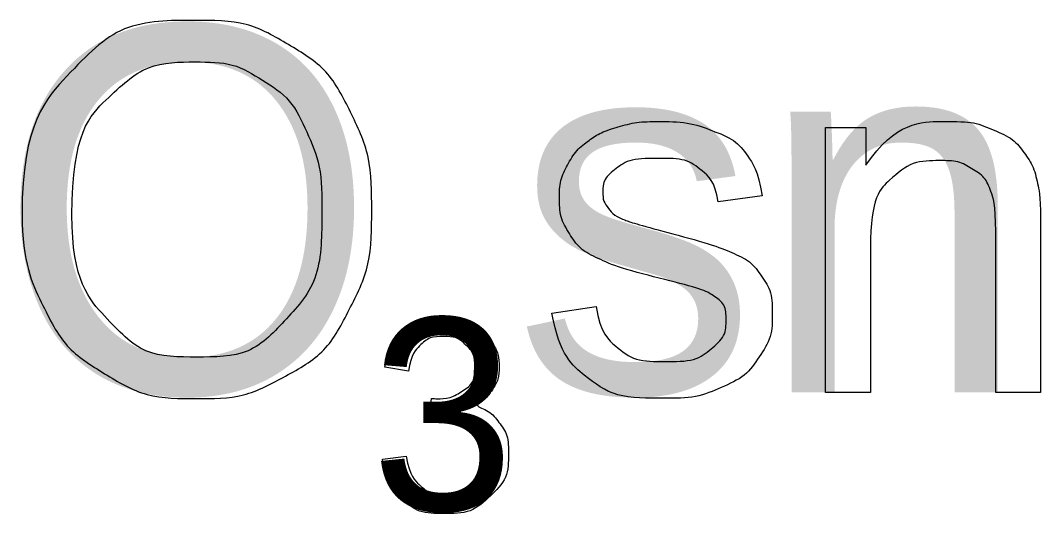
# Model space of a CAD drawing. Extents: x 532503 to 539665, y 6557663 to 6561526.
# Drawn here: x 537497.4 to 537513.3, y 6560331.71 to 6560339.4 of the extents above; entities that cross this region are included whole.
import ezdxf

# ---------------------------------------------------------------- set-up
doc = ezdxf.new("R2010")
doc.units = 0
doc.layers.add('VORMISTUS', color=7, linetype='Continuous')

msp = doc.modelspace()

# ---------------------------------------------------------------- linework, layer by layer
at = {"layer": 'VORMISTUS'}
for points in [[(537509.951, 6560333.598), (537509.951, 6560337.729), (537510.581, 6560337.729), (537510.581, 6560337.142)], [(537508.965, 6560336.661), (537508.278, 6560336.569)], [(537513.305, 6560336.137), (537513.305, 6560333.598), (537512.605, 6560333.598), (537512.605, 6560336.109)], [(537510.65, 6560335.852), (537510.65, 6560333.598), (537509.951, 6560333.598)], [(537505.685, 6560334.832), (537506.375, 6560334.94)], [(537503.447, 6560333.928), (537503.079, 6560333.994)], [(537503.768, 6560333.183), (537503.809, 6560333.505)], [(537503.042, 6560332.556), (537503.41, 6560332.604)]]:
    msp.add_lwpolyline(points, dxfattribs=at)
for points in [[(537497.421, 6560336.374), (537497.421, 6560337.793), (537498.184, 6560338.595), (537498.946, 6560339.398), (537500.151, 6560339.398), (537500.941, 6560339.398), (537501.575, 6560339.021), (537502.209, 6560338.644), (537502.541, 6560337.97), (537502.874, 6560337.295), (537502.874, 6560336.44), (537502.874, 6560335.574), (537502.524, 6560334.89), (537502.174, 6560334.206), (537501.532, 6560333.854), (537500.89, 6560333.502), (537500.148, 6560333.502), (537499.342, 6560333.502), (537498.709, 6560333.891), (537498.075, 6560334.28), (537497.748, 6560334.952), (537497.421, 6560335.624), (537497.421, 6560336.374)], [(537498.199, 6560336.365), (537498.199, 6560335.335), (537498.753, 6560334.742), (537499.307, 6560334.15), (537500.144, 6560334.15), (537500.995, 6560334.15), (537501.546, 6560334.748), (537502.096, 6560335.346), (537502.096, 6560336.446), (537502.096, 6560337.142), (537501.861, 6560337.66), (537501.625, 6560338.179), (537501.172, 6560338.465), (537500.719, 6560338.75), (537500.155, 6560338.75), (537499.354, 6560338.75), (537498.777, 6560338.201), (537498.199, 6560337.651), (537498.199, 6560336.365)], [(537506.375, 6560334.94), (537506.434, 6560334.524), (537506.701, 6560334.302), (537506.968, 6560334.08), (537507.448, 6560334.08), (537507.932, 6560334.08), (537508.166, 6560334.277), (537508.4, 6560334.473), (537508.4, 6560334.738), (537508.4, 6560334.976), (537508.193, 6560335.112), (537508.049, 6560335.206), (537507.476, 6560335.35), (537506.705, 6560335.544), (537506.407, 6560335.686), (537506.11, 6560335.828), (537505.956, 6560336.078), (537505.802, 6560336.329), (537505.802, 6560336.632), (537505.802, 6560336.908), (537505.929, 6560337.143), (537506.055, 6560337.378), (537506.273, 6560337.533), (537506.437, 6560337.654), (537506.719, 6560337.737), (537507.002, 6560337.821), (537507.325, 6560337.821), (537507.812, 6560337.821), (537508.18, 6560337.681), (537508.548, 6560337.54), (537508.723, 6560337.301), (537508.899, 6560337.062), (537508.965, 6560336.661)], [(537510.581, 6560337.142), (537511.036, 6560337.821), (537511.894, 6560337.821), (537512.267, 6560337.821), (537512.58, 6560337.687), (537512.893, 6560337.552), (537513.048, 6560337.335), (537513.204, 6560337.117), (537513.266, 6560336.817), (537513.305, 6560336.623), (537513.305, 6560336.137)], [(537508.278, 6560336.569), (537508.232, 6560336.889), (537508.008, 6560337.068), (537507.784, 6560337.247), (537507.375, 6560337.247), (537506.892, 6560337.247), (537506.686, 6560337.088), (537506.48, 6560336.928), (537506.48, 6560336.714), (537506.48, 6560336.577), (537506.565, 6560336.468), (537506.651, 6560336.355), (537506.834, 6560336.281), (537506.939, 6560336.242), (537507.453, 6560336.102), (537508.197, 6560335.904), (537508.491, 6560335.778), (537508.786, 6560335.651), (537508.953, 6560335.41), (537509.121, 6560335.17), (537509.121, 6560334.812), (537509.121, 6560334.462), (537508.917, 6560334.154), (537508.712, 6560333.845), (537508.326, 6560333.676), (537507.941, 6560333.507), (537507.453, 6560333.507), (537506.647, 6560333.507), (537506.224, 6560333.841), (537505.801, 6560334.175), (537505.685, 6560334.832)], [(537512.605, 6560336.109), (537512.605, 6560336.536), (537512.524, 6560336.748), (537512.442, 6560336.96), (537512.234, 6560337.086), (537512.026, 6560337.212), (537511.746, 6560337.212), (537511.299, 6560337.212), (537510.975, 6560336.929), (537510.65, 6560336.645), (537510.65, 6560335.852)], [(537503.079, 6560333.994), (537503.146, 6560334.365), (537503.386, 6560334.568), (537503.625, 6560334.772), (537503.982, 6560334.772), (537504.227, 6560334.772), (537504.434, 6560334.667), (537504.641, 6560334.561), (537504.75, 6560334.379), (537504.86, 6560334.198), (537504.86, 6560333.993), (537504.86, 6560333.799), (537504.755, 6560333.64), (537504.651, 6560333.481), (537504.446, 6560333.387), (537504.712, 6560333.325), (537504.859, 6560333.132), (537505.006, 6560332.939), (537505.006, 6560332.648), (537505.006, 6560332.256), (537504.72, 6560331.983), (537504.433, 6560331.71), (537503.995, 6560331.71), (537503.601, 6560331.71), (537503.34, 6560331.946), (537503.079, 6560332.181), (537503.042, 6560332.556)], [(537503.809, 6560333.505), (537503.846, 6560333.501), (537503.868, 6560333.501), (537504.104, 6560333.501), (537504.292, 6560333.624), (537504.48, 6560333.746), (537504.48, 6560334.002), (537504.48, 6560334.204), (537504.343, 6560334.337), (537504.206, 6560334.47), (537503.989, 6560334.47), (537503.774, 6560334.47), (537503.631, 6560334.334), (537503.488, 6560334.199), (537503.447, 6560333.928)], [(537503.41, 6560332.604), (537503.474, 6560332.291), (537503.625, 6560332.152), (537503.777, 6560332.014), (537503.997, 6560332.014), (537504.258, 6560332.014), (537504.437, 6560332.194), (537504.615, 6560332.374), (537504.615, 6560332.64), (537504.615, 6560332.894), (537504.449, 6560333.059), (537504.284, 6560333.224), (537504.028, 6560333.224), (537503.924, 6560333.224), (537503.768, 6560333.183)]]:
    msp.add_open_spline(points, degree=3, dxfattribs=at)

# ---------------------------------------------------------------- texts
for s, height, p in [('O sn', 5.7, (537497.035, 6560333.598)), ('3', 3, (537502.866, 6560331.76))]:
    msp.add_text(s, height=height, dxfattribs=at).set_placement(p)

doc.saveas('drawing.dxf')
